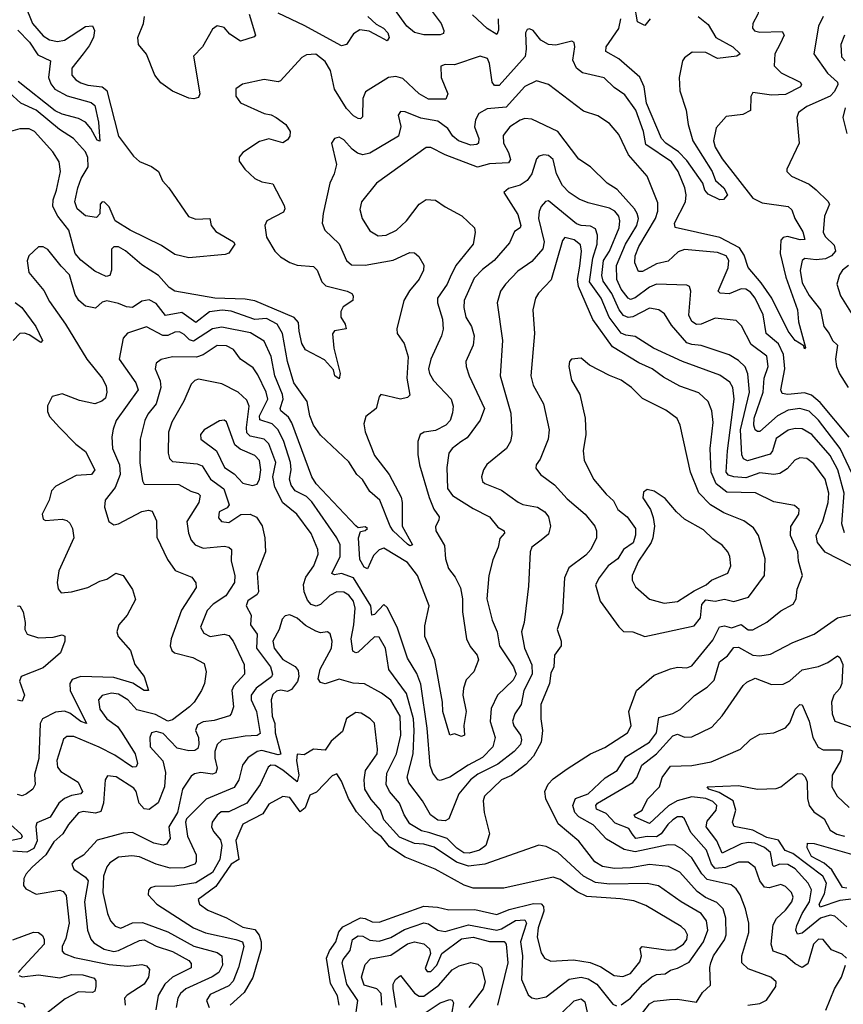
# Model space of a CAD drawing. Extents: x 1678431 to 1860718, y 384618 to 522882.
# Tile 264 of 473: x 1738525 to 1742030, y 494439 to 498631. Entities that reach past the tile are written whole.
import ezdxf

# ---------------------------------------------------------------- set-up
doc = ezdxf.new("R2010")
doc.units = 0

msp = doc.modelspace()

# ---------------------------------------------------------------- linework, layer by layer
at = {"layer": '0CON10XD'}
for points in [[(1742075, 498766.6), (1741994.2, 498774.2), (1741955, 498783.9), (1741925, 498779.5), (1741875, 498808.5), (1741815, 498825.8), (1741775, 498816.8), (1741725, 498790.9), (1741701.9, 498768.1), (1741686.7, 498735), (1741666.1, 498655), (1741644.6, 498615), (1741643.6, 498595), (1741653.1, 498583.1), (1741675, 498577.2), (1741770.4, 498580.4), (1741778.5, 498565), (1741761.8, 498528.2)], [(1738546.3, 498695), (1738579.5, 498615), (1738625, 498562.4), (1738651.1, 498545), (1738685, 498538.4), (1738715, 498543), (1738805, 498601.9), (1738835, 498604.4), (1738843.2, 498585), (1738838.1, 498555), (1738820.7, 498519.3), (1738795, 498486), (1738745.9, 498425), (1738746.6, 498395), (1738763.2, 498375), (1738785, 498361.9), (1738815, 498351.7), (1738875, 498345.2), (1738895, 498328.7), (1738944.7, 498135), (1739009.1, 498049.1), (1739035, 498027.3), (1739085.4, 498005.4), (1739115, 497984.3), (1739132.5, 497945), (1739160, 497915), (1739243.2, 497793.2), (1739275, 497782.2), (1739333.3, 497785), (1739340, 497755), (1739359.7, 497729.7), (1739434, 497685), (1739440, 497675), (1739415, 497637.5), (1739399.3, 497630.7), (1739245, 497616.9), (1739185, 497631.2), (1739128.8, 497668.8), (1738994.4, 497734.4), (1738930.4, 497775), (1738905, 497834.3), (1738885, 497854.3), (1738875, 497855.7), (1738867.1, 497845), (1738865.5, 497804.5), (1738851.2, 497788.8), (1738805, 497795.4), (1738769.3, 497825), (1738759.7, 497855), (1738771.5, 497915), (1738785.9, 497954.1), (1738816.6, 498005), (1738814.5, 498044.5), (1738805, 498068.8), (1738753.2, 498125), (1738693.7, 498163.7), (1738595, 498245.2), (1738528.7, 498275), (1738480.2, 498320.2)], [(1740280.2, 498665), (1740318.1, 498615), (1740329.6, 498585), (1740328.1, 498571.9), (1740313.9, 498566.1), (1740245, 498566), (1740205, 498575.7), (1740172.6, 498602.6), (1740119.8, 498675)], [(1741207.8, 498635), (1741185, 498606), (1741155, 498621.2), (1741141.7, 498695)], [(1739501.5, 498655), (1739528, 498565), (1739522.3, 498557.7), (1739465, 498538.8), (1739419.7, 498569.7), (1739395, 498597.8), (1739365, 498604.3), (1739345, 498590), (1739303.1, 498515), (1739264, 498475), (1739291.9, 498315), (1739285, 498300), (1739265.5, 498294.5), (1739245, 498296.4), (1739175, 498326), (1739125, 498362.7), (1739099.8, 498395), (1739065, 498483.5), (1739030.6, 498525), (1739028.1, 498555), (1739051.2, 498615), (1739055.2, 498645)], [(1740006.7, 498645), (1740042.1, 498612.1), (1740073.6, 498595), (1740091.5, 498575), (1740096.6, 498555), (1740089.2, 498540.8), (1740057.9, 498557.9), (1740011.6, 498581.6), (1739972.9, 498587.1), (1739945, 498571.2), (1739915, 498524.7), (1739895, 498519.2), (1739735, 498606.4), (1739625, 498658.2)], [(1740561.2, 498635), (1740563.2, 498586.8), (1740555, 498567.1), (1740515, 498592.7), (1740451.4, 498651.4)], [(1741412, 498645), (1741455, 498610.8), (1741488.2, 498555), (1741560.6, 498515), (1741591.2, 498485), (1741577.5, 498475), (1741495, 498465.6), (1741445, 498491.8), (1741387.7, 498492.3), (1741355, 498468.9), (1741345.5, 498455), (1741332.3, 498385), (1741335, 498328), (1741361.1, 498245), (1741370.2, 498185), (1741390.4, 498115), (1741471.9, 497985), (1741486.6, 497946.6), (1741521.9, 497915), (1741537.5, 497885), (1741520, 497865), (1741505, 497864), (1741455, 497888.4), (1741440.9, 497905), (1741431.9, 497935), (1741365, 498030.7), (1741328.9, 498068.9), (1741275, 498104.5), (1741256.6, 498125), (1741192.7, 498275), (1741183, 498345), (1741165, 498386.3), (1741075, 498464.2), (1741018.9, 498495), (1741020.7, 498515), (1741075, 498593.6), (1741084.1, 498635)], [(1741945.3, 498644.7), (1741925, 498603.8), (1741904.4, 498485), (1741962.8, 498402.8), (1742005.2, 498365.2), (1742007.1, 498355), (1741993.4, 498325), (1741974.7, 498305), (1741875, 498261.8), (1741839.4, 498235), (1741832.5, 498215), (1741842.9, 498105), (1741790, 497995), (1741790, 497985), (1741810, 497965), (1741885, 497930.8), (1741915, 497906.6), (1741965, 497858.2), (1741971.6, 497845), (1741950, 497795), (1741944.2, 497725), (1741955, 497706.2), (1741991.4, 497671.4), (1741996.5, 497645), (1741980.4, 497625), (1741955, 497612.7), (1741915, 497609), (1741866.5, 497613.5), (1741855, 497606), (1741847.1, 497562.9), (1741855, 497510.6), (1741885, 497457.2), (1741933.8, 497395), (1741947.5, 497325), (1741970.4, 497295), (1741983.8, 497265), (1742005.2, 497245.2), (1741997.4, 497185), (1742001.5, 497155), (1742013.7, 497123.7), (1742051.1, 497065)], [(1741761.8, 498528.2), (1741738.8, 498485), (1741735.9, 498435), (1741765.4, 498405), (1741846.9, 498365), (1741852.2, 498355), (1741847.8, 498345), (1741785, 498311.8), (1741725, 498309.3), (1741645, 498320.8), (1741636.6, 498303.4), (1741635.5, 498244.5), (1741602.8, 498227.2), (1741531.8, 498218.2), (1741489.7, 498170.3), (1741477.9, 498115), (1741485, 498088.6), (1741515, 498037.9), (1741645, 497870.7), (1741685, 497850.5), (1741795, 497836.2), (1741811.8, 497821.8), (1741824.7, 497784.7), (1741858.3, 497728.3), (1741866.1, 497695), (1741846.2, 497693.8), (1741792.8, 497707.2), (1741775, 497703.2), (1741765, 497691.5), (1741761, 497635), (1741785.8, 497534.2), (1741835.2, 497395), (1741840.4, 497345), (1741870, 497235), (1741865, 497230), (1741861.7, 497241.7), (1741825, 497265.5), (1741795.3, 497305), (1741725.5, 497445.5), (1741680.9, 497510.9), (1741625, 497575.7), (1741608.5, 497628.5), (1741589.2, 497659.2), (1741505, 497704.2), (1741315.4, 497745.4), (1741311.8, 497765), (1741358.9, 497855), (1741361.8, 497885), (1741355.7, 497915), (1741327.8, 497985), (1741298.9, 498025), (1741189.7, 498099.7), (1741180.4, 498155), (1741147, 498245), (1741101, 498311), (1741055, 498341.8), (1741013, 498383), (1740920, 498405), (1740894.5, 498425), (1740879.2, 498459.2), (1740888.2, 498515), (1740884.3, 498534.3), (1740875, 498539.2), (1740807, 498523), (1740775, 498525.7), (1740743.1, 498543.1), (1740710.8, 498585), (1740695, 498592.5), (1740685, 498589.2), (1740677.1, 498575), (1740680.3, 498505), (1740675.5, 498474.5), (1740565, 498351.1), (1740545, 498350.5), (1740536, 498365), (1740525, 498443.8), (1740515.4, 498465), (1740485, 498475.5), (1740375, 498438.5), (1740335, 498439.4), (1740317.5, 498432.5), (1740318.2, 498385), (1740346.4, 498315), (1740337.8, 498292.2), (1740265, 498292.3), (1740225.4, 498315.4), (1740155, 498380.5), (1740125, 498388.4), (1740095, 498384.1), (1739996.8, 498323.2), (1739984.7, 498295), (1739983.4, 498216.6), (1739975, 498208.6), (1739965, 498209.5), (1739945, 498221.2), (1739915, 498253.1), (1739864.4, 498334.4), (1739847.2, 498415), (1739825, 498452.2), (1739785, 498483.5), (1739745, 498481.9), (1739725, 498469.4), (1739635, 498370), (1739625, 498366.4), (1739565, 498375.6), (1739473.6, 498356.4), (1739445, 498336.2), (1739444.5, 498305), (1739465, 498276.7), (1739565, 498230.9), (1739595, 498226.4), (1739616, 498215), (1739656.9, 498185), (1739675.6, 498154.4), (1739674, 498135), (1739665, 498120), (1739645, 498106.2), (1739585, 498122.9), (1739545, 498112.5), (1739475, 498065.7), (1739458.9, 498045), (1739459.2, 498029.2), (1739483.5, 497995), (1739525, 497955.4), (1739555, 497940.8), (1739602.1, 497932.1), (1739649.7, 497839.7), (1739652.9, 497825), (1739648, 497812), (1739576.2, 497775), (1739567.5, 497755), (1739575.5, 497705), (1739611.1, 497645), (1739635, 497621.8), (1739675, 497596.9), (1739705, 497586.2), (1739775, 497580.5), (1739790.5, 497565), (1739811.1, 497515), (1739827.6, 497497.6), (1739918.8, 497475), (1739938.8, 497465), (1739944.2, 497455), (1739942.9, 497435), (1739901.7, 497408.3), (1739891.3, 497388.7), (1739891.9, 497365), (1739910, 497335), (1739913.8, 497315), (1739865, 497305.6), (1739856.5, 497293.5), (1739862.1, 497232.1), (1739888.2, 497125), (1739885, 497102), (1739866.7, 497115), (1739860.4, 497140.4), (1739822.3, 497182.3), (1739741.1, 497225), (1739725, 497252), (1739714.8, 497305.2), (1739711.4, 497341.4), (1739692.8, 497362.8), (1739525, 497433.2), (1739485, 497440.6), (1739355, 497445.6), (1739185.2, 497475.2), (1739160.7, 497490.7), (1739115, 497542.2), (1739045, 497586.8), (1738975, 497647.4), (1738945, 497664.1), (1738925, 497663.8), (1738915, 497654), (1738916, 497564), (1738908.7, 497541.3), (1738893.1, 497536.9), (1738845, 497559.5), (1738785, 497607.2), (1738761.2, 497635), (1738733.8, 497735), (1738686.8, 497795), (1738666, 497835), (1738666.4, 497863.6), (1738681.6, 497905), (1738697.6, 497985), (1738692.3, 498025), (1738665, 498068.9), (1738587.8, 498155), (1738565, 498166.2), (1738525, 498166.2), (1738485, 498155.5)], [(1738516.1, 498586.1), (1738565.6, 498535.6), (1738601.7, 498481.7), (1738655.9, 498455.9), (1738647.1, 498385), (1738657.2, 498357.2), (1738674.7, 498335), (1738726.7, 498306.7), (1738828.3, 498278.3), (1738843.9, 498265), (1738859.4, 498195), (1738865, 498113.3), (1738855, 498117.5), (1738827.6, 498167.6), (1738804.6, 498195), (1738775, 498210.6), (1738705, 498227.9), (1738675, 498243.4), (1738517.5, 498367.5)], [(1742035.5, 498564.5), (1742020.2, 498525), (1742022.8, 498472.8), (1742038.5, 498455)], [(1742055, 496853.8), (1741931.6, 497001.6), (1741895, 497032.9), (1741865, 497041.7), (1741794.7, 497034.7), (1741769.5, 497039.5), (1741764.6, 497055), (1741782.2, 497145), (1741775.8, 497205), (1741755, 497250.7), (1741701.4, 497295), (1741689.1, 497375), (1741655.9, 497445), (1741635, 497471), (1741615, 497483.5), (1741595, 497484.4), (1741545, 497463.2), (1741506.5, 497466.5), (1741498.1, 497475), (1741539.8, 497575), (1741543.2, 497605), (1741532.4, 497625), (1741495, 497639), (1741355, 497652.6), (1741327.7, 497642.3), (1741285, 497602.7), (1741235, 497592.1), (1741175, 497558.4), (1741158.3, 497558.3), (1741143.3, 497595), (1741144.8, 497625), (1741160.7, 497665), (1741231, 497785), (1741240.6, 497815), (1741241, 497851), (1741195.4, 497965), (1741115.4, 498055), (1741075, 498142.2), (1741035, 498189.5), (1740985, 498221.1), (1740925, 498241.5), (1740775, 498354.4), (1740725, 498370), (1740675, 498346.1), (1740595, 498257.8), (1740515, 498252), (1740478.3, 498231.7), (1740465.3, 498205), (1740460, 498175), (1740478.4, 498125), (1740477.1, 498105), (1740470.3, 498099.7), (1740445, 498096.3), (1740392.5, 498115), (1740367.7, 498135), (1740347.6, 498167.6), (1740305, 498199.3), (1740232, 498212), (1740165, 498238.1), (1740145, 498240), (1740136, 498225), (1740146.6, 498176.6), (1740136.3, 498135), (1740015, 498062.3), (1739985.3, 498055.3), (1739962.6, 498062.6), (1739939.4, 498079.4), (1739905, 498120), (1739885, 498130.8), (1739864.4, 498125.6), (1739852.5, 498105), (1739873.1, 498015), (1739863.5, 497975), (1739844.7, 497935.3), (1739816.2, 497805), (1739811.8, 497765), (1739823.1, 497735), (1739885, 497676.7), (1739915.2, 497605.2), (1739936.5, 497586.5), (1739995, 497585.7), (1740115, 497607.4), (1740185, 497639.5), (1740205, 497638.6), (1740223.1, 497623.1), (1740245.4, 497585.4), (1740243.1, 497565), (1740224.4, 497525.6), (1740183.2, 497476.8), (1740160, 497435), (1740129.2, 497315), (1740131.9, 497295), (1740161.6, 497251.6), (1740178.1, 497195), (1740172.2, 497105), (1740185, 497032.5), (1740175, 497022), (1740145, 497015.6), (1740062.5, 497035), (1740054, 497025), (1740041.9, 496975), (1739998, 496942), (1739989.1, 496910.9), (1739995, 496875.8), (1740035, 496775.4), (1740097.8, 496695), (1740147.7, 496597.7), (1740152.7, 496575), (1740152.9, 496475), (1740197.1, 496395), (1740185, 496391.5), (1740175, 496398.5), (1740114.2, 496455), (1740101.1, 496475), (1740057.5, 496585)], [(1742037.7, 498255), (1742028.7, 498215), (1742045, 498146.2)], [(1742105, 496620), (1742017.4, 496805), (1741925, 496926.1), (1741885, 496964.8), (1741845, 496976.2), (1741795, 496969.1), (1741749.6, 496945), (1741675, 496878.2), (1741665, 496877.1), (1741655, 496884.4), (1741648.9, 496905), (1741651.3, 496935), (1741689.1, 497045), (1741694.1, 497105), (1741710.6, 497155), (1741705, 497198.5), (1741637.8, 497247.8), (1741597.5, 497327.5), (1741575, 497350), (1741485, 497360.3), (1741425, 497334.3), (1741405, 497332.6), (1741385, 497346.2), (1741373.2, 497373.2), (1741381.5, 497475), (1741375.8, 497495), (1741365, 497500.8), (1741235, 497504.7), (1741205, 497491.6), (1741145, 497446.5), (1741125, 497439.1), (1741114.3, 497445), (1741085, 497484), (1741066.4, 497525), (1741064.5, 497585), (1741102.9, 497675), (1741152.2, 497755), (1741158.3, 497785), (1741153.5, 497805), (1741142.3, 497825), (1741068.1, 497908.1), (1741025.6, 497935), (1740953.9, 498003.9), (1740905, 498036.7), (1740815.2, 498155.2), (1740705, 498207.5), (1740675, 498209.7), (1740655, 498202.4), (1740610.4, 498175), (1740582, 498138), (1740583.3, 498105), (1740604.8, 498064.8), (1740613.4, 498035), (1740605, 498021.6), (1740525, 498016.7), (1740472.8, 498002.8), (1740335.2, 498055.2), (1740275, 498086.5), (1740255, 498086.9), (1740043.6, 497935), (1739979.1, 497855), (1739973, 497823), (1739982.1, 497785), (1740015, 497731.4), (1740050.6, 497710.6), (1740085, 497713.9), (1740128.2, 497735), (1740170.7, 497775), (1740225, 497845.6), (1740255, 497865.5), (1740295, 497862.5), (1740335, 497833.5), (1740406.3, 497796.3), (1740460, 497745), (1740462.9, 497725), (1740454.5, 497675), (1740380.6, 497585), (1740356.7, 497535), (1740344.7, 497505), (1740303.1, 497445), (1740303.2, 497425), (1740323.8, 497356.2), (1740327.3, 497312.7), (1740320.4, 497285), (1740274.7, 497185), (1740264.7, 497145), (1740268.5, 497125), (1740286.1, 497095), (1740361.5, 497015), (1740370, 496985), (1740366.4, 496956.4), (1740356.6, 496925), (1740338.8, 496905), (1740295, 496882.3), (1740245.8, 496874.2), (1740229.5, 496865), (1740219.2, 496835), (1740219.4, 496779.4), (1740226, 496735), (1740267.3, 496597.3), (1740286.8, 496546.8), (1740310, 496515), (1740309.3, 496500.7), (1740295, 496472.5), (1740295.6, 496455), (1740332.7, 496392.7), (1740336.7, 496335), (1740349.7, 496295), (1740377.7, 496257.7), (1740401.6, 496211.6), (1740410, 496165), (1740410.1, 496109.9), (1740426.6, 495995), (1740442.5, 495962.5), (1740472.2, 495925), (1740476.9, 495905), (1740457.8, 495855), (1740425, 495820), (1740413.1, 495785), (1740411.5, 495755), (1740425.4, 495685), (1740415.7, 495625.7), (1740418.1, 495585), (1740405, 495579.4), (1740375, 495590), (1740355, 495584.4), (1740325.2, 495685), (1740324.3, 495725), (1740291.2, 495905), (1740249.5, 496005), (1740249.4, 496050.6), (1740267.1, 496135), (1740218.1, 496265), (1740175, 496319.7), (1740075, 496380.5), (1740055, 496373.8), (1740030.1, 496349.9), (1740005, 496293.1), (1739990.5, 496300.5), (1739972.5, 496332.5), (1739966.7, 496425), (1739975, 496451.9), (1739995, 496455.6), (1740005.2, 496465), (1739995, 496472.1), (1739965, 496468.1), (1739955, 496475.6), (1739786.7, 496655), (1739767.9, 496685), (1739683.4, 496915), (1739669.2, 496939.2), (1739636.1, 496966.1), (1739633.3, 496975), (1739645.5, 497015), (1739643.2, 497035), (1739610.2, 497115), (1739595, 497196.7), (1739565, 497261.8), (1739507.5, 497297.5), (1739385, 497321.6), (1739345, 497314.8), (1739265, 497262.2), (1739247.4, 497267.4), (1739225, 497291.2), (1739205, 497302.4), (1739185, 497300.2), (1739155, 497285.9), (1739133.9, 497286.1), (1739065, 497323.3), (1738983.9, 497296.1), (1738964.7, 497275), (1738948.1, 497185), (1739018.6, 497085), (1739029.5, 497055), (1738935.4, 496925), (1738921.9, 496888.1), (1738916.2, 496855), (1738920, 496805), (1738949, 496735), (1738951.6, 496695), (1738930.9, 496639.1), (1738888.8, 496585), (1738886.2, 496555), (1738903.5, 496495), (1738925, 496480.5), (1738945, 496484.6), (1739045, 496536.9), (1739073.3, 496543.3), (1739088.3, 496538.3), (1739107.2, 496497.2), (1739107.7, 496427.7), (1739153.1, 496333.1), (1739186, 496286), (1739257.8, 496257.8), (1739273.8, 496233.8), (1739276, 496214), (1739213.4, 496116.6), (1739169.6, 495995), (1739165.5, 495965), (1739172.2, 495945), (1739184.2, 495935), (1739261.4, 495915), (1739310.2, 495890.2), (1739318.2, 495855), (1739311.5, 495805), (1739299.1, 495775), (1739267.3, 495725), (1739247.5, 495705), (1739175, 495650.5), (1739155.3, 495644.7), (1739102.8, 495672.8), (1739022.8, 495692.8), (1738985, 495735.3), (1738945, 495758.9), (1738915, 495763.3), (1738875, 495753.1), (1738859.6, 495735), (1738865.4, 495695), (1738895.9, 495655), (1738941.1, 495621.1), (1738958.2, 495598.2), (1739016.4, 495505), (1739026.2, 495463.8), (1739020.6, 495449.4), (1739005, 495449.1), (1738929.3, 495499.3), (1738863.2, 495533.2), (1738755, 495578.9), (1738725, 495578.7), (1738711.7, 495568.3), (1738683.3, 495476.7), (1738685, 495449.2), (1738699.6, 495429.6), (1738773.8, 495385), (1738791.5, 495345), (1738785.2, 495334.8), (1738745, 495328), (1738714.6, 495315.4), (1738691.1, 495295), (1738654, 495236), (1738598, 495212), (1738593.6, 495196.4), (1738598.9, 495135), (1738585, 495101.7), (1738555, 495087), (1738495, 495090.6)], [(1742035.6, 496445.6), (1742024.3, 496485), (1742034.5, 496615), (1742006.6, 496715), (1741975, 496775.2), (1741896.2, 496865), (1741855, 496888.8), (1741825, 496890.2), (1741795, 496883.5), (1741745, 496848), (1741729.6, 496795), (1741719.6, 496780.4), (1741622.7, 496752.7), (1741605, 496761.2), (1741598.1, 496778.1), (1741593, 496885), (1741630.8, 497045), (1741623.4, 497123.4), (1741612.4, 497152.4), (1741585, 497180), (1741545, 497204.1), (1741425, 497244.3), (1741385, 497247.6), (1741365, 497255.7), (1741299.8, 497329.8), (1741269.1, 497379.1), (1741245, 497395.9), (1741205, 497403.2), (1741135, 497366), (1741115, 497363.5), (1741095, 497371.9), (1741077, 497395), (1741045.6, 497465), (1741008, 497518), (1741001.9, 497541.9), (1741009.9, 497605), (1741035.4, 497645), (1741075.9, 497745), (1741079.8, 497775), (1741074.2, 497795), (1741058.2, 497815), (1741035, 497829.1), (1740945, 497850.8), (1740906.5, 497866.5), (1740863.9, 497895), (1740835.5, 497925.5), (1740809.8, 497975), (1740795, 498035.5), (1740775, 498053.3), (1740755, 498055.9), (1740735, 498049.5), (1740725, 498038.6), (1740705, 497974.3), (1740684.3, 497945.7), (1740655, 497926.8), (1740605, 497912.2), (1740586, 497895), (1740645, 497801.1), (1740657.6, 497755), (1740654.3, 497745), (1740630.7, 497729.3), (1740608.9, 497681.1), (1740543.7, 497605), (1740495, 497567.2), (1740459.8, 497530.2), (1740416.5, 497435), (1740414.7, 497405), (1740424.2, 497365), (1740447.5, 497325), (1740459.1, 497285), (1740454.6, 497245), (1740424.1, 497175.9), (1740425.4, 497155), (1740438, 497115), (1740502.6, 496975), (1740484, 496926), (1740429.8, 496850.2), (1740402.9, 496832.9)], [(1742066.3, 496306.3), (1741953.8, 496363.8), (1741920.8, 496405), (1741915.3, 496435), (1741943.5, 496496.5), (1741965.5, 496575), (1741968.8, 496615), (1741953.5, 496675), (1741905, 496739.6), (1741875, 496762), (1741845, 496766.1), (1741823.9, 496756.1), (1741791.4, 496718.6), (1741760.7, 496699.3), (1741735, 496695.2), (1741675, 496701.3), (1741615, 496680.1), (1741563.9, 496683.9), (1741541.4, 496691.4), (1741531.5, 496705), (1741537.8, 496795), (1741565.5, 497015.5), (1741560, 497065), (1741548.1, 497088.1), (1741505, 497117.4), (1741345.5, 497175.5), (1741222.9, 497232.9), (1741145, 497282.1), (1741105, 497287.2), (1741085, 497296.4), (1741034.1, 497365), (1740999, 497445), (1740949.6, 497515), (1740964.2, 497615), (1740983.3, 497675), (1740983.5, 497713.5), (1740975, 497740), (1740955, 497751.4), (1740915, 497754), (1740895, 497762.2), (1740775, 497860), (1740763.2, 497856.8), (1740744.8, 497835.2), (1740735.2, 497814.8), (1740733, 497785), (1740756.9, 497685), (1740750.8, 497655), (1740705, 497601.1), (1740645, 497560), (1740592.9, 497505), (1740570.9, 497475), (1740556.4, 497425), (1740580, 497265), (1740570.4, 497115), (1740615.3, 496955.3), (1740620, 496865), (1740614, 496835), (1740596.9, 496805), (1740513.4, 496736.6), (1740498.8, 496715), (1740490, 496685), (1740494.5, 496665), (1740505, 496656.5), (1740575, 496627.2), (1740646.1, 496576.1), (1740666.6, 496566.6), (1740728.6, 496555), (1740759.5, 496535), (1740775, 496513.8), (1740784.3, 496475), (1740775, 496440), (1740744.4, 496415), (1740705, 496385.4), (1740697.3, 496365), (1740690.9, 496219.1), (1740671.6, 496065), (1740661.1, 496025), (1740673.7, 495955), (1740704.6, 495884.6), (1740706.6, 495845), (1740670.4, 495775), (1740659, 495715), (1740631.9, 495675), (1740622.1, 495645), (1740628.4, 495625), (1740656.8, 495585), (1740661.1, 495565), (1740656.3, 495545), (1740628.9, 495515), (1740559.3, 495460.7), (1740475, 495418.3), (1740443.9, 495395), (1740394.3, 495335), (1740350.9, 495229.1), (1740335, 495219.7), (1740305, 495222.4), (1740273.5, 495245), (1740238.6, 495305), (1740181.3, 495381.3), (1740174, 495406), (1740198.8, 495505), (1740203.7, 495605), (1740201.5, 495655), (1740171.5, 495761.5), (1740095.9, 495865), (1740082.3, 495955), (1740055, 496002.2), (1740035, 496002.9), (1739965, 495938.4), (1739955, 495935.3), (1739942.3, 495942.3), (1739935.2, 495995), (1739947.1, 496055), (1739952, 496125), (1739945.6, 496155), (1739925, 496181.4), (1739905, 496193.9), (1739875, 496194.7), (1739845, 496180), (1739805, 496140.6), (1739786.4, 496133.6), (1739765, 496141.6), (1739749.2, 496159.2), (1739734.8, 496195), (1739733.3, 496226.7), (1739742.8, 496257.2), (1739777.3, 496305), (1739794.7, 496354.7), (1739794.2, 496375), (1739765, 496443.8), (1739704.6, 496525)], [(1741105, 494310.4), (1741205, 494441.3), (1741225, 494451.8), (1741290.8, 494459.3), (1741325, 494460.3), (1741405, 494447.5), (1741430.5, 494489.5), (1741465, 494520.8), (1741461.6, 494595), (1741466.1, 494615), (1741478.3, 494645), (1741525, 494713.8), (1741531.5, 494735), (1741530.2, 494805), (1741518.9, 494845), (1741492.3, 494872.3), (1741443.9, 494893.9), (1741408.8, 494918.8), (1741335, 495001.2), (1741285.9, 495025.9), (1741205, 495034.8), (1741125, 495019.6), (1741056.8, 495016.8), (1741005, 495026.3), (1740972.9, 495045), (1740905, 495133.8), (1740816.8, 495206.8), (1740763.7, 495313.7), (1740760.6, 495345), (1740774.3, 495375.7), (1740795, 495398.8), (1740855, 495440.8), (1740954, 495506), (1741015, 495532.5), (1741112.5, 495595), (1741127.7, 495625), (1741117.6, 495685), (1741149.5, 495775), (1741225, 495840.6), (1741295, 495867.7), (1741325, 495873.8), (1741365, 495872.1), (1741385, 495880), (1741475, 495989.6), (1741503.4, 496046.6), (1741525, 496050.8), (1741555, 496041.6), (1741595, 496056.6), (1741625, 496033.1), (1741645, 496033.2), (1741705, 496065.4), (1741765, 496113.6), (1741817.4, 496142.6), (1741829.5, 496165), (1741833.9, 496206.1), (1741856.5, 496265), (1741840, 496325), (1741836.5, 496365), (1741805.2, 496435), (1741806.4, 496473.6), (1741841.4, 496525), (1741842, 496545), (1741823.2, 496563.2), (1741735, 496578.5), (1741656.2, 496616.2), (1741535, 496619.6), (1741489.1, 496655), (1741467.3, 496705), (1741463, 496805), (1741476.4, 496916.4), (1741471.1, 496965), (1741455.5, 497005), (1741415, 497042.7), (1741335, 497071.1), (1741265, 497109.3), (1741217.1, 497145), (1741159.5, 497169.5), (1741047.7, 497237.7), (1740963.9, 497355), (1740902.8, 497495), (1740898.5, 497525), (1740908.6, 497581.4), (1740916.2, 497645), (1740911.7, 497671.7), (1740885, 497693.8), (1740845, 497702.9), (1740835, 497690.8), (1740786.9, 497523.1), (1740732.9, 497467.1), (1740720.4, 497445), (1740709.3, 497395), (1740716.6, 497295), (1740700.6, 497115), (1740710.7, 497075), (1740753.8, 496995), (1740778.5, 496885), (1740774.6, 496845), (1740740.7, 496759.3), (1740722.5, 496735), (1740721.7, 496721.7), (1740742, 496695), (1740800.8, 496650.8), (1740855, 496590.4), (1740931.1, 496525), (1740972.2, 496475), (1740980.5, 496455), (1740980, 496425), (1740955.4, 496375), (1740935, 496350.9), (1740862.4, 496297.6), (1740843.2, 496255), (1740835.6, 496105), (1740811.9, 496035), (1740829.4, 495985), (1740829.2, 495965), (1740800.9, 495925), (1740798.6, 495875), (1740785, 495848.8), (1740780.3, 495805), (1740743.2, 495715), (1740742.5, 495655), (1740749.7, 495605), (1740743.7, 495555), (1740711.2, 495495), (1740679.4, 495460.6), (1740617.5, 495412.5), (1740575, 495394.1), (1740503.3, 495325), (1740498.1, 495305), (1740501.2, 495255), (1740524.7, 495165), (1740508.6, 495115), (1740482.2, 495095), (1740437.2, 495082.8), (1740415, 495084.5), (1740385, 495104), (1740344.7, 495145), (1740270.8, 495169.2), (1740235, 495177.3), (1740185, 495207.3), (1740161.1, 495245), (1740141.6, 495295), (1740099.2, 495345), (1740084.8, 495375), (1740086.7, 495423.3), (1740129, 495505), (1740147.3, 495585), (1740143.4, 495665), (1740105, 495734), (1740065, 495763.7), (1739992.7, 495802.7), (1739944, 495806), (1739885, 495822.7), (1739825, 495803.2), (1739805, 495808.4), (1739795.3, 495825), (1739804.1, 495865.9), (1739851.8, 495955), (1739855.2, 495985), (1739846.5, 496016.5), (1739835, 496024.4), (1739805, 496020.6), (1739785, 496027.3), (1739741.6, 496051.6), (1739705, 496082.8), (1739675, 496096.7), (1739655, 496092.5), (1739641.1, 496078.9), (1739628.9, 496035), (1739602.4, 495985), (1739607.1, 495955), (1739645, 495906.6), (1739697.6, 495877.6), (1739709.5, 495859.5), (1739713.2, 495835), (1739706.6, 495813.4), (1739681.5, 495778.5), (1739665, 495770.7), (1739636.3, 495776.3), (1739617.8, 495772.2), (1739602.6, 495757.4), (1739595, 495735.8), (1739598.6, 495665), (1739610.7, 495635), (1739612.7, 495595), (1739636.4, 495503.6), (1739625, 495500.5), (1739555, 495519.8), (1739535, 495514.7), (1739495, 495488.9), (1739473.4, 495456.6), (1739457, 495395), (1739437.4, 495362.6), (1739317.7, 495312.3), (1739235, 495228.2), (1739230.2, 495215), (1739238.7, 495155), (1739275.9, 495075), (1739276.1, 495045), (1739269.5, 495035), (1739225, 495020.4), (1739165, 495019), (1739105.7, 495035.7), (1739035, 495066.8), (1739001.4, 495071.4), (1738945.2, 495064.8), (1738908.9, 495041.1), (1738896, 495024), (1738881.7, 494985), (1738878.1, 494915), (1738897.9, 494825), (1738911.1, 494795), (1738931, 494771), (1738955, 494763.4), (1739005, 494785.3), (1739047.8, 494787.8), (1739155, 494747.2), (1739266.1, 494686.1), (1739365, 494660), (1739385.3, 494645), (1739387.9, 494605), (1739372.1, 494575), (1739344.4, 494555.6), (1739232.3, 494505), (1739209.1, 494485), (1739197.3, 494465), (1739190.2, 494425)], [(1740057.5, 496585), (1740015, 496622.5), (1739983.9, 496673.9), (1739959.4, 496695), (1739925, 496747.8), (1739805, 496861.4), (1739774.7, 496904.7), (1739759.3, 496945), (1739748.5, 497005), (1739691, 497085), (1739664.4, 497175.6), (1739643.5, 497295), (1739621.1, 497335), (1739575, 497358.3), (1739525, 497354.6), (1739425, 497389.4), (1739386.1, 497393.9), (1739332.8, 497387.2), (1739275, 497342.3), (1739215, 497384.8), (1739145, 497372.1), (1739105, 497423.1), (1739075, 497438.6), (1739045, 497432.9), (1739005, 497406), (1738978.8, 497408.8), (1738945, 497423.2), (1738895, 497434), (1738875, 497428.9), (1738847.9, 497402.1), (1738805, 497410.7), (1738776, 497436), (1738760.8, 497460.8), (1738736.7, 497545), (1738700.8, 497580.8), (1738645, 497652.5), (1738625, 497663.8), (1738605, 497663.8), (1738564, 497625), (1738555.8, 497604.2), (1738563.1, 497555), (1738627.3, 497477.3), (1738650.9, 497430.9), (1738719.1, 497335), (1738810.4, 497185), (1738876.2, 497105), (1738892.6, 497072.6), (1738895.4, 497044.6), (1738889.9, 497020.1), (1738873.8, 497006.2), (1738845, 496995.3), (1738779.1, 497009.1), (1738705, 497037.8), (1738662.7, 497027.3), (1738642.6, 496987.4), (1738642.2, 496962.2), (1738650.9, 496940.9), (1738694.5, 496894.5), (1738763.4, 496823.4), (1738805, 496792.9), (1738844.5, 496715), (1738830, 496695), (1738765, 496690.9), (1738678.9, 496645), (1738660.4, 496625), (1738650.5, 496585), (1738620.8, 496525), (1738623.8, 496505), (1738635, 496498.8), (1738705, 496504.4), (1738725, 496498.6), (1738738, 496488), (1738749.5, 496465), (1738754.4, 496425), (1738690.9, 496285), (1738684.6, 496234.6), (1738688.1, 496208.1), (1738701.4, 496191.4), (1738745, 496195.5), (1738815, 496213.8), (1738865, 496240), (1738895, 496248.8), (1738934.3, 496274.3), (1738964.5, 496264.5), (1739004.3, 496205), (1739017, 496163), (1738982.5, 496095), (1738946.5, 496055), (1738937.5, 496025), (1738944.4, 496005), (1738995.6, 495945), (1739014.1, 495885), (1739054.4, 495835), (1739073.3, 495775), (1739055, 495774.5), (1739006.6, 495806.6), (1738925, 495830.5), (1738785.3, 495834.7), (1738748.2, 495821.8), (1738737.8, 495805), (1738740, 495775), (1738809.2, 495635), (1738785, 495643.5), (1738738.5, 495678.5), (1738715, 495687), (1738677.6, 495682.4), (1738621.9, 495655), (1738612, 495635), (1738606, 495485), (1738587.5, 495417.5), (1738590, 495375), (1738580, 495355), (1738554.2, 495335), (1738535, 495326.4), (1738515, 495331.5)], [(1742052.9, 497585), (1742027.3, 497565), (1742014, 497545), (1742002.7, 497505), (1742018.8, 497455), (1742083, 497353)], [(1738505, 497426.9), (1738533.5, 497405), (1738592.9, 497325), (1738622, 497265), (1738615, 497256.2), (1738565, 497289.2), (1738545, 497296), (1738525, 497294.6), (1738497.1, 497265)], [(1740402.9, 496832.9), (1740365, 496805.5), (1740351.8, 496785), (1740342.8, 496725), (1740345.3, 496635.3), (1740367.3, 496605), (1740455, 496549.1), (1740524.7, 496514.7), (1740560.5, 496470.5), (1740586.9, 496455), (1740588.9, 496445), (1740568.3, 496421.7), (1740560.6, 496385), (1740538.3, 496331.7), (1740521.8, 496265), (1740513.2, 496165), (1740535.4, 496075), (1740556.7, 496025), (1740566.7, 495965), (1740626.4, 495876.4), (1740637.4, 495845), (1740625, 495819), (1740558.2, 495755), (1740531.3, 495698.7), (1740527.1, 495642.9), (1740548.4, 495575), (1740538.2, 495535), (1740495, 495489.6), (1740433.5, 495456.5), (1740355, 495405.3), (1740315, 495391.1), (1740304.7, 495394.7), (1740283.2, 495423.2), (1740271.9, 495455), (1740259.3, 495615), (1740231.5, 495801.5), (1740215, 495847.3), (1740175, 495911.9), (1740131.6, 496045), (1740088.3, 496128.3), (1740075, 496141.2), (1740035, 496098.2), (1740023.1, 496095), (1740019.3, 496135), (1739946.1, 496255), (1739895, 496273), (1739865, 496268), (1739852.6, 496272.6), (1739888.9, 496345), (1739888.1, 496395), (1739874.7, 496425), (1739768.7, 496578.7), (1739745, 496600.2), (1739697.6, 496625), (1739679.7, 496649.7), (1739672.9, 496675), (1739679.8, 496715), (1739676.7, 496745), (1739649.1, 496835), (1739624.4, 496885), (1739599.8, 496909.8), (1739546.7, 496926.7), (1739546, 496945), (1739581.1, 497015), (1739573.7, 497045), (1739538.4, 497118.4), (1739518.1, 497148.1), (1739465, 497186.2), (1739435, 497226.2), (1739405, 497242.4), (1739365, 497244.2), (1739305, 497204.7), (1739276.5, 497193.5), (1739175, 497195.3), (1739126.2, 497183.8), (1739105, 497168), (1739100.9, 497145), (1739122.6, 497092.6), (1739125.7, 497065), (1739106, 496995), (1739069.3, 496950.7), (1739056.7, 496925), (1739037.9, 496845), (1739036.2, 496743.8), (1739046.9, 496666.9), (1739055, 496653.3), (1739201.8, 496651.8), (1739253.4, 496623.4), (1739284.1, 496614.1), (1739292.7, 496605), (1739286.4, 496575), (1739235.4, 496495), (1739242.5, 496445), (1739254.8, 496414.8), (1739270.9, 496395), (1739305, 496381.6), (1739395, 496389.6), (1739415.2, 496385.2), (1739426.2, 496375), (1739425.4, 496325), (1739440.5, 496265), (1739439.3, 496235), (1739402.6, 496177.4), (1739348.1, 496141.9), (1739322.9, 496115), (1739294.1, 496045), (1739308.7, 496018.7), (1739334.8, 496004.8), (1739395, 496014.7), (1739415, 496009.6), (1739432.9, 495985), (1739479.4, 495885), (1739481.1, 495845), (1739436.5, 495795), (1739427.6, 495775), (1739434.1, 495705.9), (1739425.4, 495675), (1739417.5, 495667.5), (1739352.3, 495647.7), (1739305, 495641.9), (1739281.6, 495628.4), (1739273.2, 495605), (1739285.7, 495575), (1739287.2, 495545), (1739282.2, 495527.8), (1739270.7, 495519.3), (1739245, 495518.3), (1739195, 495529.2), (1739135, 495591.5), (1739105, 495600.8), (1739085, 495595.4), (1739078.1, 495575), (1739080.5, 495535), (1739134.1, 495475), (1739145.2, 495425.2), (1739141.4, 495365), (1739114, 495296), (1739075, 495268.2), (1739055, 495270.9), (1739033.5, 495295), (1739021, 495345), (1739009.8, 495359.8), (1738935, 495407.1), (1738897.8, 495412.2), (1738888.8, 495395), (1738881.5, 495295), (1738869.8, 495260.2), (1738847.8, 495252.2), (1738795, 495260), (1738775, 495254.1), (1738732.4, 495205), (1738708, 495165), (1738669.4, 495130.6), (1738635.1, 495074.9), (1738577.5, 495022.5), (1738551.8, 494995), (1738541.8, 494975), (1738540.5, 494945), (1738550.4, 494930.4), (1738595, 494907.9), (1738695, 494924.7), (1738709.2, 494919.2), (1738722.8, 494902.8), (1738734.8, 494785), (1738720.9, 494719.1), (1738705.3, 494685), (1738705.9, 494665.9), (1738713.5, 494655), (1738757.6, 494637.6), (1738905, 494607.8), (1738985, 494600.8), (1739045, 494608.9), (1739065, 494603.3), (1739076.7, 494586.7), (1739072.2, 494555), (1739054.7, 494525), (1738981.7, 494478.2), (1738971.2, 494465), (1738974.2, 494435)], [(1741185, 496005.5), (1741225, 496013.1), (1741395, 496050), (1741422.6, 496085), (1741428.6, 496141.4), (1741445, 496161.6), (1741485, 496155.2), (1741525, 496164.3), (1741565, 496154.2), (1741627.3, 496172.7), (1741695.4, 496265), (1741698.2, 496335), (1741668.8, 496435), (1741648, 496468), (1741607.4, 496497.4), (1741521.4, 496531.4), (1741465.4, 496565), (1741415.8, 496615.8), (1741380, 496705), (1741335.6, 496904.4), (1741322.6, 496932.6), (1741275, 496968.5), (1741175, 497017.7), (1741128.2, 497065), (1741085, 497096.4), (1741035, 497115.6), (1740950.4, 497160.4), (1740915, 497189.2), (1740873.8, 497186.2), (1740864.4, 497175), (1740861.9, 497155), (1740874.1, 497095.9), (1740908.2, 497035), (1740931.1, 496935), (1740934.6, 496865), (1740922.5, 496795), (1740927.7, 496755), (1740967.7, 496675), (1741020.3, 496610.3), (1741052.5, 496582.5), (1741070.7, 496545), (1741110, 496515), (1741145.8, 496465), (1741146.3, 496436.3), (1741136.5, 496403.5), (1741095.4, 496374.6), (1741070.9, 496335), (1741029.2, 496305), (1740990.6, 496255), (1740976.1, 496225), (1740995.5, 496155), (1741075.3, 496045.3), (1741095, 496026.7), (1741135, 496024.4), (1741185, 496005.5)], [(1739704.6, 496525), (1739644.5, 496574.5), (1739610.6, 496640.6), (1739602.3, 496685), (1739614.6, 496745), (1739585.4, 496825.4), (1739565, 496845.2), (1739505, 496857.3), (1739491.4, 496871.4), (1739489.3, 496895), (1739501.7, 496985), (1739491.4, 497011.4), (1739454.8, 497044.8), (1739385, 497081.2), (1739285, 497100), (1739270.6, 497095), (1739255, 497078.6), (1739223.1, 497006.9), (1739172.2, 496917.8), (1739158.6, 496875), (1739155.9, 496785), (1739162.3, 496762.3), (1739175, 496749.2), (1739279.6, 496739.6), (1739301.4, 496731.4), (1739336.7, 496675), (1739393.1, 496633.1), (1739416.2, 496565), (1739407.3, 496552.7), (1739373.1, 496535), (1739370.6, 496510.6), (1739384.1, 496494.1), (1739415, 496490.4), (1739466, 496524), (1739505, 496525.9), (1739533.1, 496513.1), (1739556.3, 496476.3), (1739568.2, 496425), (1739570.9, 496365), (1739534.7, 496275), (1739541.6, 496195), (1739535, 496183.3), (1739495, 496156.9), (1739489.1, 496135), (1739510, 496095), (1739506.6, 496055), (1739534.7, 496015), (1739533, 495955), (1739591.7, 495875), (1739601.1, 495845), (1739596.5, 495833.5), (1739531.1, 495785), (1739510.2, 495755), (1739509.8, 495735), (1739531.9, 495685), (1739547.8, 495592.2), (1739535, 495583.8), (1739485, 495581), (1739385, 495562.8), (1739365.2, 495544.8), (1739354.8, 495515.2), (1739355, 495486.2), (1739365.6, 495445), (1739360, 495425), (1739345, 495418.2), (1739295, 495425.2), (1739269.2, 495420.7), (1739255, 495410.5), (1739217.3, 495355), (1739195.8, 495255), (1739159.1, 495195), (1739165.2, 495145), (1739149.1, 495120.9), (1739135, 495116.7), (1739095, 495124.3), (1739005, 495170.4), (1738965, 495168.2), (1738855, 495137.7), (1738796.4, 495073.6), (1738758.3, 495051.7), (1738746.7, 495035), (1738755.5, 495015), (1738805, 494980), (1738815.6, 494965), (1738800.6, 494875), (1738812.9, 494755), (1738826.8, 494716.8), (1738840.3, 494700.3), (1738883.6, 494673.6), (1738925, 494663.1), (1738945, 494667.4), (1739035, 494711.2), (1739055, 494713.3), (1739105, 494687), (1739175, 494664.1), (1739243.8, 494625), (1739255, 494612), (1739255, 494594.6), (1739175, 494554), (1739142.5, 494525), (1739113.8, 494476.2), (1739104.7, 494415)], [(1739515, 496647.9), (1739535, 496653.4), (1739545.4, 496674.6), (1739550.5, 496715), (1739545, 496753.5), (1739525, 496775.7), (1739462.9, 496802.9), (1739440.2, 496820.2), (1739405, 496918.6), (1739395, 496925.6), (1739375, 496923.3), (1739309.4, 496885), (1739294.5, 496865), (1739295.6, 496845), (1739362.5, 496795), (1739396, 496725), (1739437, 496697), (1739475, 496657.5), (1739515, 496647.9)], [(1741267.4, 496147.4), (1741325, 496153.8), (1741395, 496199.8), (1741446.5, 496225), (1741470, 496245), (1741538.5, 496275), (1741552.1, 496305), (1741546.7, 496345), (1741538.5, 496365), (1741515, 496393.5), (1741475, 496420.5), (1741435, 496458.8), (1741354.1, 496504.1), (1741320, 496535), (1741272.8, 496592.8), (1741225, 496624.2), (1741195, 496631.2), (1741180, 496620), (1741176.9, 496595), (1741209.6, 496545), (1741221, 496511), (1741226.1, 496475), (1741220.2, 496425), (1741212.6, 496405), (1741158.4, 496325), (1741131.5, 496265), (1741131.5, 496245), (1741146.1, 496216.1), (1741205, 496163.8), (1741267.4, 496147.4)], [(1738515, 496134.3), (1738525, 496135.8), (1738539.9, 496109.9), (1738547.6, 496065), (1738545.9, 496035), (1738556.5, 496015), (1738605, 495999.8), (1738667.6, 496002.4), (1738705, 496012.5), (1738716.8, 496006.8), (1738717.1, 495985), (1738698.1, 495935), (1738625, 495872), (1738530.5, 495835), (1738524, 495815), (1738544.5, 495755), (1738535, 495729.2), (1738515, 495733.8)], [(1741624.3, 494435.7), (1741675, 494441.9), (1741703.4, 494456.6), (1741742.9, 494515), (1741744.4, 494535), (1741722.5, 494555), (1741625, 494590.4), (1741599.1, 494615), (1741598.2, 494645), (1741627.7, 494745), (1741627.7, 494785), (1741613.8, 494845), (1741591.1, 494905), (1741575, 494930.4), (1741552.5, 494947.5), (1741450.9, 494970.9), (1741428.3, 494995), (1741385, 495063.2), (1741345, 495098.8), (1741315, 495115.8), (1741285, 495117.2), (1741145, 495088), (1741098.1, 495098.1), (1741022.3, 495142.3), (1740965, 495202.6), (1740905, 495236.7), (1740887.9, 495255), (1740879.6, 495285), (1740890.9, 495315), (1740945, 495335.7), (1741016.7, 495403.3), (1741067.7, 495435), (1741105, 495492.3), (1741206, 495555), (1741235.2, 495595), (1741245, 495660.5), (1741305, 495677.7), (1741335.8, 495694.2), (1741397, 495753), (1741451.3, 495788.7), (1741480.5, 495819.5), (1741503.5, 495896.5), (1741537.4, 495922.6), (1741565, 495958.4), (1741585, 495959.3), (1741645, 495925.8), (1741675, 495922.6), (1741720.6, 495929.4), (1741815, 495979.2), (1741905.8, 496014.2), (1742005, 496084.5), (1742075, 496100)], [(1742043.6, 494635), (1742025, 494652.1), (1741980.5, 494670.5), (1741945, 494714.4), (1741925, 494716.1), (1741903.4, 494695), (1741879.2, 494610.8), (1741855, 494596.2), (1741825, 494610.7), (1741785, 494646.5), (1741732.1, 494665), (1741723.3, 494695), (1741732.3, 494777.7), (1741745.6, 494804.4), (1741785, 494839.6), (1741811.3, 494875), (1741817.3, 494895), (1741810, 494915), (1741785, 494940), (1741765, 494949.5), (1741715, 494935.3), (1741695, 494937.2), (1741675.2, 494965), (1741655, 495021.1), (1741625, 495044.1), (1741585, 495044.3), (1741528.3, 495021.7), (1741485, 495017), (1741469.5, 495035), (1741447.8, 495095), (1741380.8, 495170.8), (1741355, 495228.1), (1741345, 495237.7), (1741325, 495236.8), (1741305, 495224.2), (1741283.3, 495205), (1741254.5, 495165), (1741235, 495151.5), (1741195, 495153.1), (1741146.7, 495145), (1741132.1, 495165), (1741118.1, 495188.1), (1741059.9, 495209.9), (1741020.8, 495250.8), (1740980.4, 495270.4), (1740977.4, 495285), (1740984.8, 495295), (1741135, 495383.8), (1741151.2, 495405), (1741173.5, 495456.5), (1741235, 495506), (1741305, 495581.3), (1741325, 495589.1), (1741355, 495575.9), (1741385, 495577.3), (1741470.5, 495619.5), (1741515, 495666.9), (1741603.7, 495796.3), (1741619.2, 495810.8), (1741655, 495826.9), (1741725, 495801.1), (1741775, 495802.3), (1741803.2, 495816.8), (1741855, 495863.6), (1741925, 495877.2), (1741965, 495894.2), (1742005, 495922.1), (1742015.6, 495915.6), (1742028.5, 495885), (1742023.8, 495805), (1742016.3, 495783.7), (1741990.8, 495755), (1741980.4, 495725), (1741982.7, 495675), (1741994.4, 495645), (1742138.2, 495595)], [(1742045, 494769.3), (1741995, 494814.7), (1741975, 494818.9), (1741933.9, 494805), (1741855, 494741.3), (1741835, 494737.8), (1741829, 494755), (1741831.9, 494775), (1741854.6, 494825), (1741886.7, 494875), (1741895.7, 494925.7), (1741881, 494955), (1741825, 495015.5), (1741794.2, 495034.2), (1741760, 495035), (1741735, 495025.9), (1741730.1, 495030.1), (1741719.8, 495085), (1741695, 495107), (1741654.4, 495125.6), (1741625, 495128), (1741595, 495122), (1741515, 495082.9), (1741492.3, 495135), (1741446.8, 495195), (1741450.9, 495219.1), (1741489.7, 495265), (1741491.6, 495285), (1741475, 495302.9), (1741445.4, 495315), (1741385, 495321.6), (1741322.6, 495305), (1741286.6, 495283.4), (1741205, 495208.1), (1741144.4, 495235), (1741140, 495245), (1741174.4, 495265.6), (1741197.2, 495312.8), (1741247.9, 495365), (1741259.2, 495405), (1741295, 495452.2), (1741385, 495455.2), (1741468.1, 495471.9), (1741592.5, 495525), (1741635, 495566.9), (1741675, 495588.6), (1741735, 495594.4), (1741785, 495615.5), (1741802.6, 495637.4), (1741825, 495695.6), (1741845, 495715.5), (1741855, 495714), (1741885, 495644.3), (1741900.8, 495575), (1741923.4, 495533.4), (1741945, 495522.1), (1742015, 495522.7), (1742027.6, 495517.6), (1742018.9, 495475), (1741983.5, 495415), (1741981.8, 495365), (1742003.6, 495325), (1742055, 495277.5)], [(1741085, 494436.9), (1741125, 494464.7), (1741177.3, 494525), (1741215, 494556.2), (1741235, 494565.9), (1741271.5, 494568.5), (1741294.2, 494585), (1741325, 494592.4), (1741375, 494618.4), (1741435.9, 494705), (1741453.7, 494755), (1741447.5, 494795), (1741425.9, 494825), (1741340.9, 494875), (1741243.7, 494943.7), (1741195, 494953.5), (1741035, 494950.3), (1740975, 494958.2), (1740925, 494985.2), (1740815.4, 495085), (1740765, 495110.4), (1740733.9, 495116.1), (1740504.6, 495035.4), (1740435, 495027.3), (1740384.6, 495044.6), (1740288.3, 495108.3), (1740245, 495120.3), (1740205, 495123.1), (1740141.2, 495151.2), (1740075.2, 495225), (1740061, 495265), (1740020.6, 495310.6), (1739994.4, 495355), (1739990.4, 495395), (1739996.6, 495435), (1740045.5, 495505), (1740048, 495525), (1740035.3, 495635.3), (1740017.1, 495655), (1739978.4, 495678.4), (1739955, 495681.9), (1739915, 495656.3), (1739898.9, 495601.1), (1739850.9, 495559.1), (1739825, 495521.6), (1739775, 495524.7), (1739735, 495501.4), (1739705, 495503.8), (1739703, 495477), (1739713.1, 495415), (1739705, 495385.5), (1739645, 495436), (1739612.1, 495455), (1739593, 495457), (1739581.7, 495448.3), (1739547.6, 495375), (1739492, 495295), (1739415, 495258.4), (1739381.8, 495258.2), (1739365, 495244.6), (1739343.7, 495215), (1739340.3, 495195), (1739349.3, 495175), (1739379.5, 495139.5), (1739384.8, 495115), (1739375.8, 495055), (1739345, 495000), (1739273.9, 494956.1), (1739185, 494942.5), (1739099.2, 494940.8), (1739081.2, 494935), (1739072.9, 494925), (1739071.4, 494905), (1739107.7, 494865), (1739265, 494763.9), (1739315, 494743.2), (1739445, 494715.2), (1739472.8, 494705), (1739479.2, 494685), (1739456.6, 494595), (1739432.8, 494537.2), (1739415, 494518.1), (1739335, 494480.5), (1739319.8, 494455), (1739331.2, 494425)], [(1739884.7, 494435), (1739877.3, 494475), (1739847.9, 494527.9), (1739830, 494635), (1739843.1, 494666.9), (1739870.9, 494705), (1739882.8, 494747.2), (1739900.6, 494769.4), (1739975, 494806.8), (1739995, 494804.8), (1740025, 494789.5), (1740055, 494788.4), (1740245, 494856.3), (1740302.6, 494852.6), (1740351.4, 494841.4), (1740462.2, 494842.2), (1740555, 494821.2), (1740607.7, 494842.3), (1740711.5, 494868.5), (1740745, 494866.9), (1740754.8, 494854.8), (1740755.3, 494835), (1740731.2, 494765), (1740726.9, 494725), (1740745, 494658.8), (1740758.6, 494635), (1740785, 494622.9), (1740881.6, 494628.4), (1740953.3, 494616.8), (1740998.4, 494598.4), (1741055, 494561.1), (1741092.3, 494557.7), (1741125, 494570.8), (1741165, 494619.2), (1741171.7, 494645), (1741165.4, 494675), (1741174.3, 494685), (1741285, 494668.8), (1741315, 494672), (1741350.5, 494695), (1741363.8, 494715), (1741367.1, 494735), (1741357.1, 494755), (1741340.3, 494770.3), (1741190.1, 494860.1), (1741139.2, 494879.2), (1741082.5, 494887.5), (1740938.1, 494898.1), (1740897.7, 494917.7), (1740825, 494970.8), (1740795, 494980.4), (1740585, 494933.6), (1740455, 494934.1), (1740416.8, 494946.8), (1740292.5, 495015), (1740164.8, 495064.8), (1740099.3, 495109.3), (1740065, 495151.6), (1740034.5, 495174.5), (1739957.9, 495257.9), (1739924.1, 495315), (1739895, 495389.2), (1739875, 495420.6), (1739855, 495411.9), (1739788.1, 495341.9), (1739760.2, 495329.8), (1739739.1, 495275), (1739717.9, 495257.9), (1739675, 495319.3), (1739645, 495324.3), (1739585, 495291.5), (1739560.1, 495249.9), (1739475, 495205.9), (1739445, 495136.7), (1739457.8, 495055), (1739424.2, 495035.8), (1739359.1, 494940.9), (1739284.5, 494885), (1739289.4, 494865), (1739325, 494839.6), (1739405, 494806.6), (1739475, 494767.1), (1739525, 494756.8), (1739543.8, 494733.8), (1739553, 494705), (1739552.7, 494675), (1739516.3, 494553.7), (1739480.3, 494489.7), (1739420.7, 494435)], [(1742077.3, 494887.3), (1742015, 494881.5), (1741932.4, 494852.4), (1741927.2, 494865), (1741950.3, 494909.7), (1741959.4, 494955), (1741942.6, 494985), (1741815, 495081.4), (1741783.4, 495093.4), (1741755, 495137.1), (1741705, 495148.5), (1741645, 495180.1), (1741565.8, 495195.8), (1741558.7, 495215), (1741572.5, 495265), (1741561.1, 495305), (1741501.4, 495341.4), (1741458.1, 495355), (1741450.8, 495365), (1741585, 495370), (1741665, 495355.5), (1741745, 495357.8), (1741764.6, 495365.4), (1741835, 495421.9), (1741855, 495420.6), (1741867.9, 495407.9), (1741876.1, 495386.1), (1741878.3, 495315), (1741885.3, 495285), (1741905, 495258.7), (1741948.9, 495228.9), (1741975, 495180.8), (1742002.6, 495162.6), (1742035, 495154.2)], [(1738484.7, 495204.7), (1738530, 495165), (1738535.6, 495155), (1738531.3, 495145), (1738455, 495128.9)], [(1742045, 494932.9), (1742026.6, 494936.6), (1741981.1, 495011.1), (1741949.6, 495039.6), (1741895, 495068.2), (1741877.1, 495105), (1741877.5, 495125), (1741905.8, 495124.2), (1742085, 495071.8)], [(1739950.8, 494365), (1739963.7, 494455), (1739916.8, 494525), (1739897.1, 494615), (1739900.9, 494629.1), (1739931.4, 494668.6), (1739941.4, 494715), (1739965, 494730.2), (1739985, 494729.4), (1740015, 494712.1), (1740055, 494707.4), (1740105, 494723.7), (1740162.3, 494757.7), (1740245, 494786.2), (1740265, 494780.9), (1740305, 494754), (1740335, 494749.3), (1740435, 494776.9), (1740555, 494755.3), (1740575, 494760.9), (1740635, 494795.8), (1740675, 494798), (1740681.3, 494785), (1740657, 494705), (1740664.6, 494645), (1740660.5, 494545), (1740688.9, 494478.9), (1740705, 494466.5), (1740725, 494462.1), (1740765, 494471.2), (1740863.5, 494546.6), (1740915, 494555.2), (1740945, 494547.1), (1740981.9, 494525), (1741049.1, 494439.1), (1741065, 494432.1)], [(1738495, 494713.9), (1738584, 494746), (1738605, 494744.4), (1738621.2, 494731.2), (1738628.6, 494715), (1738628.3, 494695), (1738525, 494583.5), (1738518.5, 494575)], [(1740065.6, 494435), (1740062.7, 494485), (1740045, 494505.5), (1739990.9, 494520.9), (1739980, 494555), (1739995, 494608.1), (1740017.4, 494632.6), (1740105, 494648.3), (1740175, 494696.1), (1740204.7, 494704.7), (1740245, 494695.9), (1740268.7, 494675), (1740272.8, 494655), (1740251.2, 494591.2), (1740259.1, 494579.1), (1740275, 494579.3), (1740299.6, 494605), (1740322, 494655), (1740405, 494717.8), (1740455, 494724.9), (1740525, 494706.2), (1740586.1, 494706.1), (1740594.7, 494694.7), (1740601.7, 494615), (1740557.9, 494435)], [(1740127.2, 494425), (1740114, 494506), (1740114.8, 494525.2), (1740124.6, 494545), (1740145, 494561.1), (1740205.8, 494485.8), (1740225, 494473.3), (1740245, 494473.4), (1740309.4, 494520.6), (1740365, 494586.3), (1740395, 494602.9), (1740445, 494617.1), (1740475, 494610.5), (1740490.9, 494595), (1740505.7, 494535), (1740497.2, 494505), (1740436.5, 494425)], [(1741956.3, 494413.7), (1741992.8, 494505), (1742023.3, 494555), (1742040.2, 494605)], [(1738521.8, 494561.8), (1738535, 494556.4), (1738605, 494563.9), (1738695, 494551.9), (1738744.8, 494565.2), (1738793.3, 494565), (1738840.9, 494550.9), (1738848.5, 494538.5), (1738848.7, 494515), (1738844.6, 494495.4), (1738835, 494489.6), (1738775, 494491.8), (1738717.6, 494462.4), (1738633.4, 494395)], [(1738515, 494448.2), (1738541.2, 494441.2), (1738546.2, 494426.2)], [(1740255, 494405.7), (1740315, 494445.6), (1740355, 494459.2), (1740366, 494456), (1740371.2, 494445), (1740363.4, 494405)], [(1740835, 494404.8), (1740885, 494453.2), (1740915, 494461.9), (1740929.7, 494449.7), (1740945, 494385.6)]]:
    msp.add_lwpolyline(points, dxfattribs=at)

doc.saveas('drawing.dxf')
